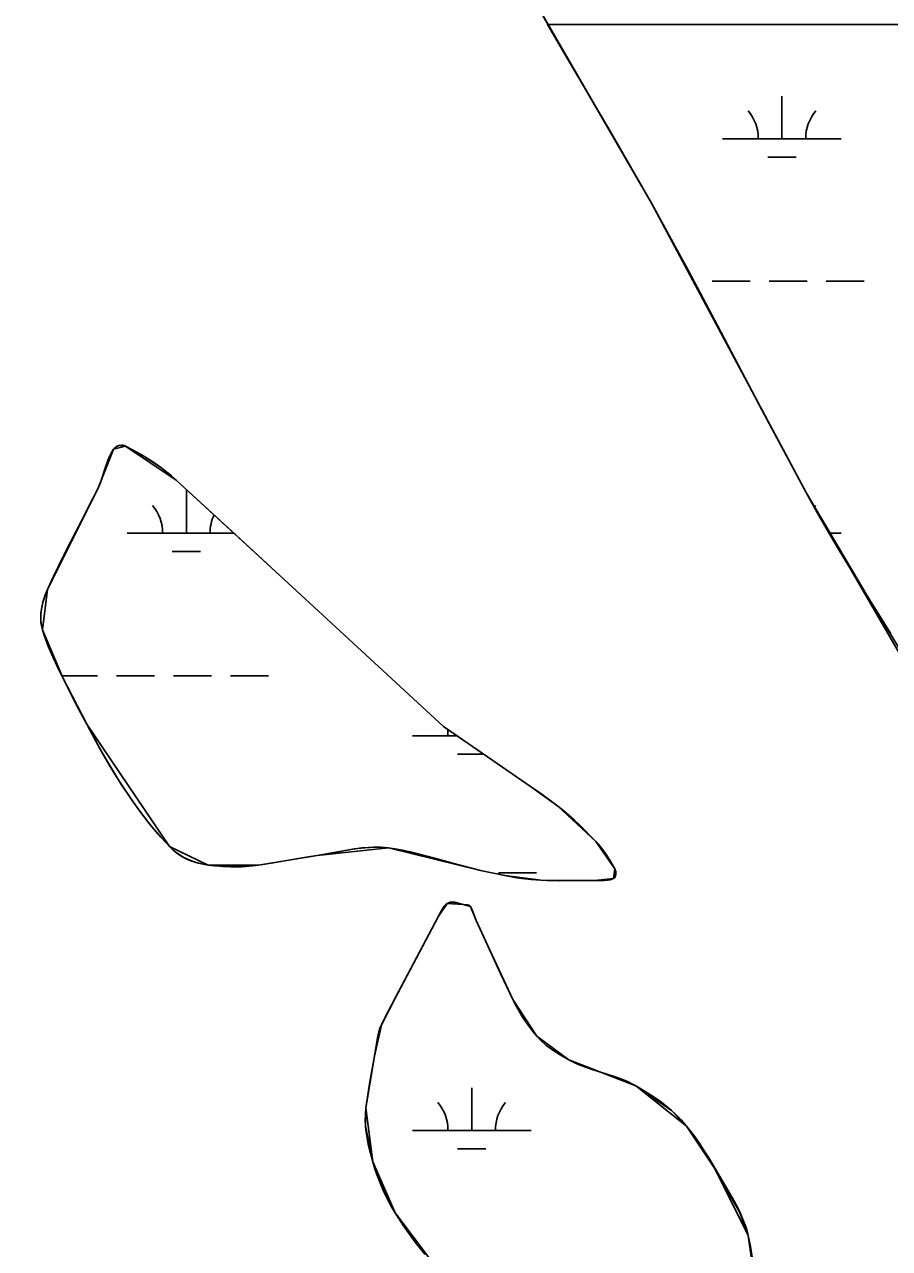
# Model space of a CAD drawing. Extents: x 3161564 to 3199464, y 849354 to 874788.
# Drawn here: x 3185552 to 3186280, y 871207 to 872239 of the extents above; entities that cross this region are included whole.
import ezdxf

# ---------------------------------------------------------------- set-up
doc = ezdxf.new("R2010")
doc.units = 0
for name, color, linetype in [('V-SITE-VEGE', 7, 'Continuous'), ('V-TOPO-SHOR', 7, 'Continuous'), ('V-WETL-SWMP', 7, 'Continuous')]:
    doc.layers.add(name, color=color, linetype=linetype)

msp = doc.modelspace()

# ---------------------------------------------------------------- linework, layer by layer
at = {"layer": 'V-SITE-VEGE'}
for points in [[(3189225.864000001, 872238.721999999), (3185992.298000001, 872238.721999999), (3186009.630000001, 872209.015999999), (3186045.050000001, 872148.734999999), (3186062.570000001, 872118.4899999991), (3186079.800000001, 872088.0819999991), (3186096.541000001, 872057.7529999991), (3186110.979000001, 872031.0959999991), (3186135.920000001, 871984.261999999), (3186173.025000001, 871913.8539999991), (3186191.668000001, 871878.7059999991), (3186210.518000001, 871843.6769999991), (3186219.613000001, 871827.2749999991), (3186228.370000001, 871812.0279999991), (3186236.753000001, 871797.8269999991), (3186252.805000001, 871771.3809999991), (3186281.407000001, 871725.3809999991)], [(3185599.227000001, 871819.219999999), (3185608.711000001, 871837.9409999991), (3185613.882000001, 871848.731999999), (3185615.543000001, 871852.655999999), (3185616.977000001, 871856.6469999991), (3185619.588000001, 871864.746999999), (3185621.476000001, 871870.1619999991), (3185622.719000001, 871873.233999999), (3185624.364000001, 871876.7139999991), (3185626.621000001, 871880.6249999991), (3185627.647000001, 871881.8259999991), (3185628.958000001, 871882.758999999), (3185629.945000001, 871883.234999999), (3185631.348000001, 871883.6749999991), (3185633.281000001, 871883.920999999), (3185634.356000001, 871883.883999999), (3185635.526000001, 871883.6769999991), (3185636.728000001, 871883.2259999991), (3185645.057000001, 871878.785999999), (3185653.439000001, 871873.903999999), (3185658.975000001, 871870.3999999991), (3185666.205000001, 871865.4169999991), (3185670.221000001, 871862.4149999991), (3185674.669000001, 871858.8429999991), (3185679.541000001, 871854.5769999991), (3185726.696000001, 871811.1839999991), (3185904.717000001, 871646.7679999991)], [(3185904.717000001, 871646.7679999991), (3185978.820000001, 871595.746999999), (3185989.981000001, 871587.785999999), (3186000.993000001, 871579.5959999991), (3186004.622000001, 871576.785999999), (3186008.149000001, 871573.8799999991), (3186014.9650000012, 871567.8139999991), (3186019.380000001, 871563.608999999), (3186032.932000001, 871549.971999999), (3186035.006000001, 871547.7479999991), (3186036.970000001, 871545.434999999), (3186040.595000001, 871540.599999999), (3186042.813000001, 871537.265999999), (3186045.562000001, 871532.7459999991), (3186048.925000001, 871526.716999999), (3186049.521000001, 871525.2259999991), (3186049.859000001, 871523.4809999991), (3186049.893000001, 871522.2869999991), (3186049.650000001, 871520.785999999), (3186049.334000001, 871520.0279999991), (3186048.806000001, 871519.2989999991), (3186047.950000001, 871518.694999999), (3186046.485000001, 871518.1009999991), (3186045.0190000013, 871517.653999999), (3186042.080000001, 871517.1259999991), (3186040.116000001, 871516.9759999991), (3186032.233000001, 871517.0169999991), (3186002.406000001, 871516.6159999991), (3185992.474000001, 871516.8509999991), (3185986.805000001, 871517.1749999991), (3185978.193000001, 871517.8919999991), (3185969.606000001, 871518.858999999), (3185963.902000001, 871519.677999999), (3185956.330000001, 871521.037999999), (3185935.920000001, 871525.491999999), (3185926.157000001, 871527.834999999), (3185916.423000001, 871530.410999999), (3185896.994000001, 871535.819999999), (3185884.028000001, 871539.2529999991), (3185876.602000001, 871541.023999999), (3185868.0900000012, 871542.8039999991), (3185858.321000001, 871544.4239999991), (3185855.192000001, 871544.783999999), (3185852.054000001, 871545.0049999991), (3185845.753000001, 871545.0809999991), (3185841.5360000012, 871544.888999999), (3185835.900000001, 871544.378999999), (3185828.367000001, 871543.358999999), (3185798.280000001, 871538.0539999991), (3185788.960000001, 871536.606999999), (3185761.062000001, 871531.8139999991), (3185748.653000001, 871529.8559999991), (3185740.922000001, 871528.9739999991), (3185733.133000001, 871528.532999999), (3185727.923000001, 871528.471999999), (3185720.968000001, 871528.655999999), (3185711.709000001, 871529.3459999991), (3185706.440000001, 871529.947999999), (3185702.276000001, 871530.611999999), (3185698.160000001, 871531.5399999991), (3185695.452000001, 871532.3139999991), (3185691.903000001, 871533.5489999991), (3185687.305000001, 871535.569999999), (3185684.762000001, 871536.9239999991), (3185681.941000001, 871538.6649999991), (3185678.847000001, 871540.9049999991), (3185675.496000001, 871543.810999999), (3185673.801000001, 871545.5169999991), (3185666.4280000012, 871553.5929999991), (3185659.471000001, 871561.741999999), (3185655.045000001, 871567.219999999), (3185649.386000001, 871574.577999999), (3185642.227000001, 871584.4929999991), (3185638.311000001, 871590.212999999), (3185633.973000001, 871596.7989999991), (3185629.177000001, 871604.3929999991), (3185623.868000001, 871613.162999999), (3185617.9820000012, 871623.3039999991), (3185611.417000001, 871635.059999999), (3185604.017000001, 871648.7139999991), (3185593.828000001, 871668.1249999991), (3185583.939000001, 871687.738999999), (3185579.175000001, 871697.582999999), (3185574.659000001, 871707.515999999), (3185571.853000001, 871714.1909999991), (3185568.447000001, 871723.1529999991), (3185566.705000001, 871728.309999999), (3185565.810000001, 871731.8609999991), (3185565.339000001, 871735.520999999), (3185565.242000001, 871738.006999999), (3185565.361000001, 871741.354999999), (3185565.916000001, 871745.854999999), (3185566.414000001, 871748.422999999), (3185567.122000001, 871751.3409999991), (3185568.095000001, 871754.636999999), (3185569.385000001, 871758.322999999), (3185571.042000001, 871762.3919999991), (3185574.311000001, 871769.672999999), (3185577.690000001, 871776.883999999), (3185584.7150000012, 871791.1259999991), (3185599.227000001, 871819.219999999)], [(3186164.880000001, 871199.2779999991), (3186163.389000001, 871208.407999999), (3186161.472000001, 871217.5059999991), (3186160.469000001, 871221.310999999), (3186159.381000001, 871224.814999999), (3186157.004000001, 871231.238999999), (3186154.608000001, 871236.729999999), (3186152.308000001, 871241.4509999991), (3186147.931000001, 871249.5689999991), (3186128.166000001, 871283.008999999), (3186123.892000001, 871289.922999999), (3186120.562000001, 871295.015999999), (3186115.284000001, 871302.523999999), (3186109.554000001, 871309.8699999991), (3186104.972000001, 871315.082999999), (3186100.745000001, 871319.3629999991), (3186096.901000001, 871322.9099999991), (3186093.422000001, 871325.8749999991), (3186087.120000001, 871330.7799999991), (3186082.221000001, 871334.2459999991), (3186074.650000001, 871339.143999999), (3186066.849000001, 871343.7459999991), (3186063.476000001, 871345.550999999), (3186060.256000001, 871347.094999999), (3186054.094000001, 871349.672999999), (3186048.599000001, 871351.667999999), (3186029.100000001, 871357.9639999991), (3186024.2690000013, 871359.6469999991), (3186017.1440000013, 871362.4829999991), (3186013.654000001, 871364.0889999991), (3186010.226000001, 871365.851999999), (3186002.910000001, 871369.9999999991), (3185997.602000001, 871373.351999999), (3185993.766000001, 871376.069999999), (3185990.991000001, 871378.248999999), (3185987.016000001, 871381.7939999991), (3185983.307000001, 871385.719999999), (3185980.270000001, 871389.3629999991), (3185975.324000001, 871395.8779999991), (3185971.910000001, 871400.893999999), (3185969.507000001, 871404.733999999), (3185966.142000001, 871410.631999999), (3185963.054000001, 871416.7059999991), (3185952.333000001, 871439.1869999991), (3185941.896000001, 871461.782999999), (3185932.301000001, 871483.2949999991), (3185928.883000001, 871492.1529999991), (3185927.323000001, 871495.060999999), (3185926.809000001, 871495.6569999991), (3185926.258000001, 871496.0249999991), (3185925.125000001, 871496.405999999), (3185921.328000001, 871496.7949999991), (3185914.310000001, 871498.5769999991), (3185912.556000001, 871498.8049999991), (3185911.272000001, 871498.8019999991), (3185910.330000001, 871498.6749999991), (3185908.968000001, 871498.2499999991), (3185907.674000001, 871497.4879999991), (3185906.324000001, 871496.3309999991), (3185905.298000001, 871495.2329999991), (3185903.783000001, 871493.1599999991), (3185901.923000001, 871489.817999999), (3185900.205000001, 871486.386999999), (3185858.4110000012, 871407.1399999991), (3185855.370000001, 871401.280999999), (3185852.439000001, 871395.3269999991), (3185851.141000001, 871392.2019999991), (3185850.246000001, 871389.393999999), (3185849.085000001, 871384.3579999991), (3185846.652000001, 871368.9139999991), (3185842.587000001, 871347.0889999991), (3185840.807000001, 871336.1689999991), (3185839.295000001, 871325.246999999), (3185838.828000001, 871319.5739999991), (3185838.781000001, 871314.594999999), (3185838.990000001, 871310.2329999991), (3185839.349000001, 871306.412999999), (3185840.317000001, 871299.7229999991), (3185841.296000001, 871294.704999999), (3185843.084000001, 871287.1889999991), (3185845.165000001, 871279.6889999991), (3185846.920000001, 871273.9569999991), (3185848.567000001, 871269.040999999), (3185851.727000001, 871260.6469999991), (3185854.365000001, 871254.5029999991), (3185856.513000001, 871249.9679999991), (3185860.033000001, 871243.268999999), (3185863.953000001, 871236.6749999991), (3185871.021000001, 871225.785999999), (3185876.516000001, 871217.8799999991), (3185880.798000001, 871212.1209999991), (3185884.126000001, 871207.8999999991), (3185889.336000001, 871201.743999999)]]:
    msp.add_lwpolyline(points, dxfattribs=at)
at = {"layer": 'V-TOPO-SHOR'}
for points in [[(3185551.603150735, 872953.0315277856), (3185559.518000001, 872941.4119999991), (3185658.113000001, 872793.778999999), (3185782.633000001, 872617.452999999), (3185864.766000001, 872470.971999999), (3185958.018000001, 872298.9269999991), (3186079.800000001, 872088.0819999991), (3186210.518000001, 871843.6769999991), (3186361.015000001, 871583.976999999), (3186465.308000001, 871325.655999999), (3186561.686000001, 871073.5349999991), (3186671.756000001, 870822.3319999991), (3186706.343000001, 870746.8159999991), (3186749.117000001, 870602.3759999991), (3186803.314000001, 870408.643999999), (3186857.592000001, 870237.8239999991), (3186949.873000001, 869925.079999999)], [(3185904.717000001, 871646.7679999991), (3185773.794000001, 871767.7479999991), (3185679.541000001, 871854.5769999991), (3185636.728000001, 871883.2259999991), (3185626.621000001, 871880.6249999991), (3185613.882000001, 871848.731999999), (3185571.044000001, 871762.3919999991), (3185566.705000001, 871728.309999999), (3185583.939000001, 871687.738999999), (3185604.017000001, 871648.7139999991), (3185673.801000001, 871545.5169999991), (3185706.440000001, 871529.947999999), (3185748.653000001, 871529.8579999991), (3185798.280000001, 871538.0539999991), (3185858.321000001, 871544.4239999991), (3185935.920000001, 871525.491999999), (3185956.330000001, 871521.037999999), (3185986.805000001, 871517.1749999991), (3186032.233000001, 871517.0169999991), (3186047.950000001, 871518.694999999), (3186048.925000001, 871526.716999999), (3186032.932000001, 871549.971999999), (3186000.993000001, 871579.5959999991), (3185978.820000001, 871595.746999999), (3185904.717000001, 871646.7679999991)], [(3186168.481000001, 871168.709999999), (3186161.472000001, 871217.5059999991), (3186133.712000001, 871273.577999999), (3186109.554000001, 871309.871999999), (3186066.849000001, 871343.7459999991), (3186010.226000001, 871365.851999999), (3185983.307000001, 871385.719999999), (3185963.054000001, 871416.7059999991), (3185941.896000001, 871461.782999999), (3185932.301000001, 871483.2949999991), (3185927.323000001, 871495.060999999), (3185921.328000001, 871496.7949999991), (3185907.674000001, 871497.4879999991), (3185900.203000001, 871486.386999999), (3185864.594000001, 871418.790999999), (3185852.439000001, 871395.3269999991), (3185846.652000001, 871368.9139999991), (3185839.295000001, 871325.246999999), (3185845.165000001, 871279.6889999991), (3185863.953000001, 871236.6749999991), (3185894.852000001, 871195.812999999)]]:
    msp.add_lwpolyline(points, dxfattribs=at)
at = {"layer": 'V-WETL-SWMP'}
for p, q in [((3185958.019, 872298.9269999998), (3186079.8000000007, 872088.0819999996)), ((3186189.892576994, 872142.3892722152), (3186189.892576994, 872178.3892722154)), ((3186139.892576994, 872142.3892722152), (3186239.892576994, 872142.389272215)), ((3186177.892576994, 872126.9582722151), (3186201.8925769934, 872126.9582722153)), ((3186079.8000000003, 872088.0819999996), (3186210.518, 871843.6769999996)), ((3186114.9731878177, 872022.3182722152), (3186115.048576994, 872022.3182722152)), ((3186131.048576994, 872022.318272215), (3186163.048576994, 872022.3182722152)), ((3186179.048576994, 872022.3182722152), (3186211.048576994, 872022.3182722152)), ((3186227.048576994, 872022.3182722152), (3186259.048576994, 872022.3182722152)), ((3185687.984576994, 871809.7142722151), (3185687.984576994, 871845.7142722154)), ((3186210.518, 871843.6769999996), (3186261.389, 871757.5019999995)), ((3185637.984576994, 871809.7142722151), (3185728.2399924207, 871809.7142722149)), ((3186230.5669460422, 871809.7142722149), (3186239.892576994, 871809.7142722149)), ((3185675.984576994, 871794.2832722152), (3185699.9845769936, 871794.2832722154)), ((3186261.389, 871757.5019999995), (3186330.534, 871643.3119999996)), ((3185583.038053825, 871689.6432722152), (3185613.140576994, 871689.6432722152)), ((3185629.140576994, 871689.6432722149), (3185661.140576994, 871689.6432722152)), ((3185677.140576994, 871689.6432722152), (3185709.140576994, 871689.6432722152)), ((3185725.140576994, 871689.6432722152), (3185757.140576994, 871689.6432722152)), ((3185878.456576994, 871638.9012722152), (3185916.142809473, 871638.9012722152)), ((3185916.456576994, 871623.4702722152), (3185938.554247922, 871623.4702722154)), ((3185951.048576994, 871523.4692722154), (3185983.048576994, 871523.4692722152)), ((3185907.674, 871497.4869999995), (3185900.2020000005, 871486.3879999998)), ((3185911.982, 871498.8239999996), (3185907.674, 871497.4869999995)), ((3185921.329, 871496.7959999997), (3185911.982, 871498.8239999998)), ((3185927.323, 871495.0609999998), (3185921.329, 871496.7959999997)), ((3185932.301, 871483.2949999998), (3185927.323, 871495.0609999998)), ((3185900.202, 871486.3879999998), (3185864.595, 871418.7919999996)), ((3185941.897, 871461.7829999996), (3185932.301, 871483.2949999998)), ((3185963.055, 871416.7069999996), (3185941.897, 871461.7829999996)), ((3185864.595, 871418.7919999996), (3185852.4390000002, 871395.3279999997)), ((3185983.306, 871385.7209999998), (3185963.0550000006, 871416.7069999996)), ((3185852.4390000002, 871395.3279999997), (3185846.6520000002, 871368.9149999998)), ((3186010.225, 871365.8529999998), (3185983.306, 871385.7209999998)), ((3185846.6520000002, 871368.9149999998), (3185839.295, 871325.2469999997)), ((3186066.849, 871343.7459999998), (3186010.225, 871365.8529999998)), ((3185928.456576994, 871306.2262722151), (3185928.456576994, 871342.2262722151)), ((3186096.765, 871323.0279999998), (3186066.849, 871343.7459999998)), ((3185839.295, 871325.2469999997), (3185839.002, 871310.0839999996)), ((3186109.554, 871309.8729999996), (3186096.765, 871323.0279999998)), ((3185839.002, 871310.0839999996), (3185845.165, 871279.6899999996)), ((3186133.7120000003, 871273.5779999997), (3186109.5540000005, 871309.8729999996)), ((3185878.456576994, 871306.2262722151), (3185978.456576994, 871306.2262722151)), ((3185916.456576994, 871290.7952722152), (3185940.4565769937, 871290.7952722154)), ((3185845.165, 871279.6899999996), (3185856.3000000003, 871250.4009999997)), ((3186154.4420000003, 871237.0829999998), (3186133.7120000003, 871273.5779999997)), ((3185856.3000000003, 871250.4009999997), (3185863.9540000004, 871236.6739999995)), ((3185863.954, 871236.6739999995), (3185894.8510000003, 871195.8139999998)), ((3186161.473, 871217.5059999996), (3186154.4420000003, 871237.0829999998)), ((3186168.48, 871168.7089999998), (3186161.473, 871217.5059999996))]:
    msp.add_line(p, q, dxfattribs=at)
for points in [[(3185904.716000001, 871646.768999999), (3185978.820000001, 871595.7459999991), (3185986.2860000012, 871590.474999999), (3186000.993000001, 871579.596999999), (3186004.813000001, 871576.6329999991), (3186012.137000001, 871570.3979999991), (3186019.164000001, 871563.819999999), (3186032.932000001, 871549.971999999), (3186035.115000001, 871547.626999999), (3186039.120000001, 871542.6599999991), (3186042.707000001, 871537.4319999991), (3186044.903000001, 871533.866999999), (3186048.924000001, 871526.7159999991), (3186049.752000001, 871524.2429999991), (3186049.899000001, 871522.834999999), (3186049.658000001, 871520.8119999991), (3186049.122000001, 871519.6789999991), (3186048.724000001, 871519.2179999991), (3186047.950000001, 871518.694999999), (3186046.2150000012, 871518.0079999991), (3186042.735000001, 871517.2059999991), (3186039.243000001, 871516.9489999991), (3186032.234000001, 871517.0179999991), (3186001.934000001, 871516.6209999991), (3185991.844000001, 871516.8809999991), (3185986.805000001, 871517.175999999), (3185973.206000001, 871518.4169999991), (3185966.435000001, 871519.2939999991), (3185956.330000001, 871521.037999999), (3185935.920000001, 871525.4909999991), (3185918.669000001, 871529.8019999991), (3185911.026000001, 871531.9049999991), (3185895.750000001, 871536.1639999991), (3185884.281000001, 871539.1889999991), (3185872.778000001, 871541.8609999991), (3185867.008000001, 871543.006999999), (3185858.322000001, 871544.422999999), (3185851.719000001, 871545.023999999), (3185847.294000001, 871545.1059999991), (3185838.406000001, 871544.638999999), (3185829.4820000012, 871543.5299999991), (3185811.614000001, 871540.3459999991), (3185798.280000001, 871538.0549999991), (3185748.654000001, 871529.858999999), (3185744.008000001, 871529.270999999), (3185734.648000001, 871528.5859999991), (3185725.237000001, 871528.506999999), (3185718.957000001, 871528.7649999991), (3185706.439000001, 871529.9489999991), (3185699.372000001, 871531.236999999), (3185695.898000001, 871532.1769999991), (3185690.806000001, 871533.983999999), (3185685.902000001, 871536.2949999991), (3185683.5360000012, 871537.6499999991), (3185679.009000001, 871540.778999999), (3185676.861000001, 871542.560999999), (3185673.801000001, 871545.5169999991), (3185664.009000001, 871556.3659999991), (3185657.889000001, 871563.6739999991), (3185653.974000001, 871568.5819999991), (3185646.505000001, 871578.4829999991), (3185641.187000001, 871585.9879999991), (3185631.163000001, 871601.209999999), (3185621.772000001, 871616.726999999), (3185615.756000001, 871627.243999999), (3185604.018000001, 871648.714999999), (3185597.180000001, 871661.6469999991), (3185583.938000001, 871687.7379999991), (3185575.509000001, 871705.582999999), (3185571.683000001, 871714.6159999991), (3185568.246000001, 871723.724999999), (3185566.704000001, 871728.3089999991), (3185565.791000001, 871731.957999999), (3185565.433000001, 871734.4559999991), (3185565.265000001, 871739.562999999), (3185565.429000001, 871742.1519999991), (3185566.190000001, 871747.3509999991), (3185567.447000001, 871752.510999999), (3185568.510000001, 871755.888999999), (3185571.045000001, 871762.3919999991), (3185573.988000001, 871768.9709999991), (3185580.146000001, 871781.9559999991), (3185586.563000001, 871794.763999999), (3185599.686000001, 871820.108999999), (3185609.298000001, 871839.1349999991), (3185613.883000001, 871848.7309999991), (3185616.660000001, 871855.7209999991), (3185621.436000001, 871870.0569999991), (3185623.427000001, 871874.8039999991), (3185624.594000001, 871877.1519999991), (3185626.620000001, 871880.6259999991), (3185627.400000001, 871881.5909999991), (3185629.479000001, 871883.0299999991), (3185631.109000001, 871883.616999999), (3185632.244000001, 871883.8389999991), (3185634.491000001, 871883.8679999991), (3185636.727000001, 871883.2259999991), (3185649.858000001, 871876.045999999), (3185656.426000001, 871872.040999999), (3185666.067000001, 871865.5179999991), (3185675.225000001, 871858.3779999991)], [(3185675.225000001, 871858.3779999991), (3185679.542000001, 871854.5769999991), (3185773.795000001, 871767.746999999), (3185904.716000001, 871646.768999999)]]:
    msp.add_lwpolyline(points, dxfattribs=at)
for centre, radius, start, end in [((3186134.6496408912, 872142.8640753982), 35.24628790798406, 359.2281799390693, 40.771838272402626), ((3186245.135513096, 872142.8640753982), 35.24628790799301, 139.2281769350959, 180.77183526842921), ((3185632.741640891, 871810.1890753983), 35.24628790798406, 359.2281799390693, 40.771838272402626), ((3185743.227513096, 871810.1890753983), 35.24628790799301, 154.68596734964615, 180.77183526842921), ((3186245.135513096, 871810.1890753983), 35.24628790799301, 139.2281769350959, 141.82602901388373), ((3185873.213640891, 871639.3760753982), 35.24628790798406, 359.2281799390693, 8.265820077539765), ((3185873.213640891, 871306.7010753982), 35.24628790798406, 359.2281799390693, 40.771838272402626), ((3185983.699513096, 871306.7010753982), 35.24628790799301, 139.2281769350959, 180.77183526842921)]:
    msp.add_arc(centre, radius, start, end, dxfattribs=at)

doc.saveas('drawing.dxf')
